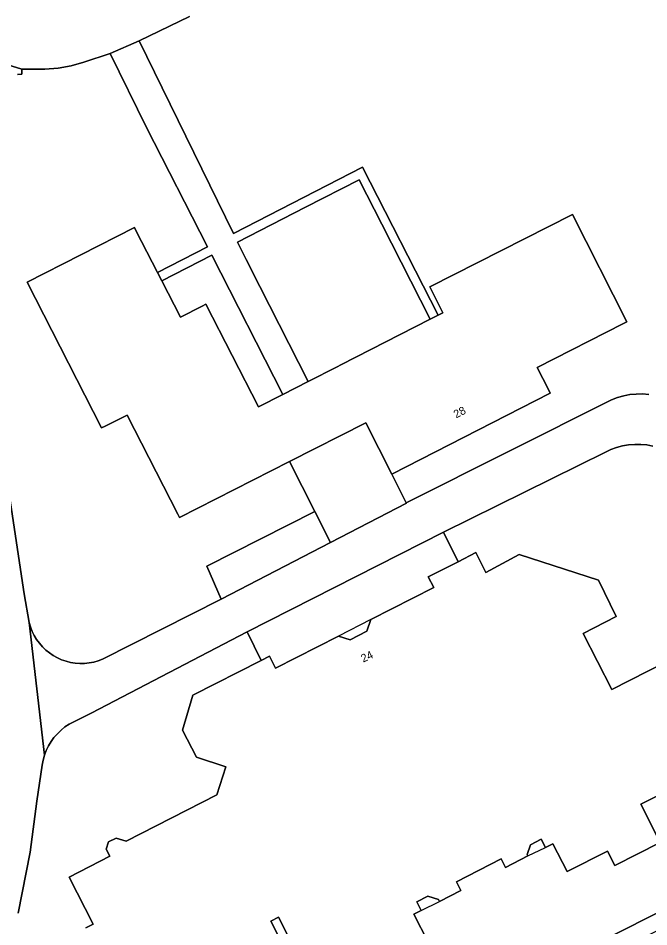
# Model space of a CAD drawing. Extents: x 158132 to 159664, y 385256 to 387218.
# Drawn here: x 158842 to 158920.9, y 386417.6 to 386531.1 of the extents above; entities that cross this region are included whole.
import ezdxf

# ---------------------------------------------------------------- set-up
doc = ezdxf.new("R2010")
doc.units = 0
for name, color, linetype in [('IMGEO_Groenvoorziening', 7, 'Continuous'), ('IMGEO_Pand', 7, 'Continuous'), ('IMGEO_Pand_nummerreeks', 7, 'Continuous'), ('IMGEO_Pand_overbouw', 7, 'Continuous'), ('IMGEO_Parkeervlak_open', 7, 'Continuous'), ('IMGEO_Rijbaan_lokaal_gesloten', 7, 'Continuous'), ('IMGEO_Voetpad_open', 7, 'Continuous')]:
    doc.layers.add(name, color=color, linetype=linetype)

msp = doc.modelspace()

# ---------------------------------------------------------------- linework, layer by layer
at = {"layer": 'IMGEO_Groenvoorziening'}
for points in [[(158863.44, 386531.35), (158857.17, 386528.29), (158860.04, 386522.42), (158868.94, 386504.22), (158885.1, 386512.5), (158894.53, 386494.01), (158895.14, 386494.32), (158893.49, 386497.55), (158911.32, 386506.62), (158918.14, 386493.2), (158917.7, 386492.98), (158906.9, 386487.48), (158908.32, 386484.71), (158908.55, 386484.26), (158888.74, 386474.15), (158890.56, 386470.58), (158916.22, 386483.44), (158916.96, 386483.72), (158917.73, 386483.94), (158918.51, 386484.09), (158919.3, 386484.16), (158920.09, 386484.17), (158920.88, 386484.1)], [(158837.05, 386497.21), (158842.78, 386459.2), (158843.41, 386455.61), (158843.57, 386455.05), (158843.78, 386454.5), (158844.04, 386453.98), (158844.35, 386453.48), (158844.69, 386453.01), (158845.07, 386452.57), (158845.49, 386452.16), (158845.95, 386451.8), (158846.43, 386451.47), (158846.94, 386451.19), (158847.48, 386450.95), (158848.03, 386450.76), (158848.6, 386450.62), (158849.17, 386450.53), (158849.75, 386450.49), (158850.34, 386450.5), (158850.92, 386450.56), (158851.49, 386450.67), (158852.05, 386450.83), (158852.6, 386451.04), (158867.42, 386458.54), (158865.63, 386462.64), (158879.14, 386469.5), (158875.97, 386475.73), (158862.22, 386468.72), (158861.99, 386469.16), (158855.66, 386481.54), (158852.91, 386480.15), (158852.46, 386479.92), (158843.18, 386498.13), (158856.58, 386504.97), (158856.81, 386504.53), (158859.46, 386499.36), (158865.7, 386502.56), (158858.1, 386517.46), (158853.54, 386526.71), (158850.26, 386525.64), (158848.67, 386525.18), (158847.03, 386524.9), (158845.38, 386524.77), (158842.5, 386524.75), (158842.49, 386524.16), (158841.97, 386524.09)], [(158921.39, 386477.65), (158920.64, 386477.8), (158919.87, 386477.87), (158919.11, 386477.87), (158918.34, 386477.81), (158917.59, 386477.68), (158916.85, 386477.48), (158916.13, 386477.22), (158915.44, 386476.89), (158895.22, 386466.88), (158897.04, 386463.21), (158899.25, 386464.34), (158900.51, 386461.85), (158904.68, 386464.1), (158914.6, 386460.89), (158916.79, 386456.36), (158912.66, 386454.25), (158916.25, 386447.23), (158927.52, 386452.98)], [(158850.51, 386417.45), (158851.43, 386417.92), (158848.43, 386423.8), (158853.51, 386426.39), (158853.05, 386427.28), (158853.34, 386428.18), (158854.31, 386428.67), (158855.54, 386428.28), (158866.88, 386434.06), (158868.01, 386437.56), (158864.33, 386438.76), (158862.6, 386442.15), (158863.89, 386446.53), (158872.42, 386450.88), (158870.68, 386454.45), (158851.17, 386444.29), (158848.42, 386442.9), (158847.89, 386442.55), (158847.4, 386442.15), (158846.94, 386441.71), (158846.52, 386441.24), (158846.15, 386440.72), (158845.83, 386440.18), (158845.55, 386439.6), (158845.33, 386439.01), (158845.17, 386438.4), (158845.06, 386437.77), (158844.39, 386433.26), (158843.56, 386426.89), (158842.03, 386419.28)], [(158880.9, 386398.53), (158951.46, 386434.27)], [(158922.46, 386434.21), (158919.88, 386432.89), (158922.3, 386428.13), (158916.62, 386425.23), (158915.7, 386427.04), (158910.65, 386424.47), (158908.88, 386427.95), (158907.94, 386427.47), (158907.4, 386428.52), (158906.08, 386427.84), (158905.67, 386426.6), (158905.75, 386426.44), (158902.96, 386425.01), (158902.42, 386426.07), (158896.82, 386423.21), (158897.38, 386422.12), (158894.69, 386420.76), (158894.59, 386420.98), (158893.27, 386421.41), (158891.88, 386420.7), (158892.43, 386419.61), (158891.51, 386419.14), (158893.3, 386415.64)], [(158876.22, 386415.57), (158874.58, 386418.78), (158873.62, 386418.28), (158876.02, 386413.58)]]:
    msp.add_lwpolyline(points, dxfattribs=at)
for points in [[(158893.56, 386493.52), (158887.51, 386505.4), (158884.68, 386510.95), (158877.94, 386507.5), (158869.46, 386503.16), (158870.54, 386500.96), (158872.24, 386497.62), (158878.3, 386485.74), (158881.91, 386487.58), (158882.36, 386487.8)], [(158860, 386498.31), (158862.32, 386493.78), (158865.06, 386495.16), (158865.51, 386495.39), (158872.07, 386482.56), (158875.11, 386484.11), (158866.24, 386501.51)]]:
    msp.add_lwpolyline(points, close=True, dxfattribs=at)
at = {"layer": 'IMGEO_Pand'}
msp.add_lwpolyline([(158917.7, 386492.98), (158918.14, 386493.2), (158911.32, 386506.62), (158893.49, 386497.55), (158895.14, 386494.32), (158894.53, 386494.01), (158893.56, 386493.52), (158882.36, 386487.8), (158881.91, 386487.58), (158878.3, 386485.74), (158875.11, 386484.11), (158872.07, 386482.56), (158865.51, 386495.39), (158865.06, 386495.16), (158862.32, 386493.78), (158860, 386498.31), (158859.46, 386499.36), (158856.81, 386504.53), (158856.58, 386504.97), (158843.18, 386498.13), (158852.46, 386479.92), (158852.91, 386480.15), (158855.66, 386481.54), (158861.99, 386469.16), (158862.22, 386468.72), (158875.97, 386475.73), (158885.48, 386480.57), (158888.74, 386474.15), (158908.55, 386484.26), (158908.32, 386484.71), (158906.9, 386487.48)], close=True, dxfattribs=at)
for points in [[(158927.52, 386452.98), (158916.25, 386447.23), (158912.66, 386454.25), (158916.79, 386456.36), (158914.6, 386460.89), (158904.68, 386464.1), (158900.51, 386461.85), (158899.25, 386464.34), (158897.04, 386463.21), (158893.3, 386461.3), (158893.99, 386460), (158886.12, 386455.98), (158885.64, 386454.51), (158883.54, 386453.43), (158882.08, 386453.91), (158874.22, 386449.9), (158873.45, 386451.41), (158872.42, 386450.88), (158863.89, 386446.53), (158862.6, 386442.15), (158864.33, 386438.76), (158868.01, 386437.56), (158866.88, 386434.06), (158855.54, 386428.28), (158854.31, 386428.67), (158853.34, 386428.18), (158853.05, 386427.28), (158853.51, 386426.39), (158848.43, 386423.8), (158851.43, 386417.92), (158850.51, 386417.45)], [(158893.3, 386415.64), (158891.51, 386419.14), (158892.43, 386419.61), (158891.88, 386420.7), (158893.27, 386421.41), (158894.59, 386420.98), (158894.69, 386420.76), (158897.38, 386422.12), (158896.82, 386423.21), (158902.42, 386426.07), (158902.96, 386425.01), (158905.75, 386426.44), (158905.67, 386426.6), (158906.08, 386427.84), (158907.4, 386428.52), (158907.94, 386427.47), (158908.88, 386427.95), (158910.65, 386424.47), (158915.7, 386427.04), (158916.62, 386425.23), (158922.3, 386428.13), (158919.88, 386432.89), (158922.46, 386434.21)], [(158876.02, 386413.58), (158873.62, 386418.28), (158874.58, 386418.78), (158876.22, 386415.57)]]:
    msp.add_lwpolyline(points, dxfattribs=at)
at = {"layer": 'IMGEO_Pand_overbouw'}
for points in [[(158882.08, 386453.91), (158883.54, 386453.43), (158885.64, 386454.51), (158886.12, 386455.98)], [(158905.75, 386426.44), (158907.94, 386427.47), (158907.4, 386428.52), (158906.08, 386427.84), (158905.67, 386426.6)], [(158892.43, 386419.61), (158894.69, 386420.76), (158894.59, 386420.98), (158893.27, 386421.41), (158891.88, 386420.7)]]:
    msp.add_lwpolyline(points, close=True, dxfattribs=at)
at = {"layer": 'IMGEO_Parkeervlak_open'}
msp.add_lwpolyline([(158881.1, 386465.62), (158879.14, 386469.5), (158865.63, 386462.64), (158867.42, 386458.54)], close=True, dxfattribs=at)
at = {"layer": 'IMGEO_Rijbaan_lokaal_gesloten'}
for points in [[(158827.06, 386532.48), (158828.44, 386530.95), (158828.49, 386530.9), (158829.34, 386530.16), (158828.99, 386529.6), (158831.15, 386528.26), (158842.5, 386524.75), (158845.38, 386524.77), (158847.03, 386524.9), (158848.67, 386525.18), (158850.26, 386525.64), (158853.54, 386526.71), (158857.17, 386528.29), (158863.44, 386531.35)], [(158841.97, 386524.09), (158842.49, 386524.16), (158842.5, 386524.75), (158831.15, 386528.26)], [(158842.03, 386419.28), (158843.56, 386426.89), (158844.39, 386433.26), (158845.06, 386437.77), (158845.17, 386438.4), (158845.33, 386439.01), (158843.41, 386455.61), (158842.78, 386459.2), (158837.05, 386497.21)], [(158920.88, 386484.1), (158920.09, 386484.17), (158919.3, 386484.16), (158918.51, 386484.09), (158917.73, 386483.94), (158916.96, 386483.72), (158916.22, 386483.44), (158890.56, 386470.58), (158890.6, 386470.51), (158881.1, 386465.62), (158867.42, 386458.54), (158852.6, 386451.04), (158852.05, 386450.83), (158851.49, 386450.67), (158850.92, 386450.56), (158850.34, 386450.5), (158849.75, 386450.49), (158849.17, 386450.53), (158848.6, 386450.62), (158848.03, 386450.76), (158847.48, 386450.95), (158846.94, 386451.19), (158846.43, 386451.47), (158845.95, 386451.8), (158845.49, 386452.16), (158845.07, 386452.57), (158844.69, 386453.01), (158844.35, 386453.48), (158844.04, 386453.98), (158843.78, 386454.5), (158843.57, 386455.05), (158843.41, 386455.61), (158845.33, 386439.01), (158845.55, 386439.6), (158845.83, 386440.18), (158846.15, 386440.72), (158846.52, 386441.24), (158846.94, 386441.71), (158847.4, 386442.15), (158847.89, 386442.55), (158848.42, 386442.9), (158851.17, 386444.29), (158870.68, 386454.45), (158895.22, 386466.88), (158915.44, 386476.89), (158916.13, 386477.22), (158916.85, 386477.48), (158917.59, 386477.68), (158918.34, 386477.81), (158919.11, 386477.87), (158919.87, 386477.87), (158920.64, 386477.8), (158921.39, 386477.65)]]:
    msp.add_lwpolyline(points, dxfattribs=at)
at = {"layer": 'IMGEO_Voetpad_open'}
for points in [[(158894.53, 386494.01), (158885.1, 386512.5), (158868.94, 386504.22), (158860.04, 386522.42), (158857.17, 386528.29), (158853.54, 386526.71), (158858.1, 386517.46), (158865.7, 386502.56), (158859.46, 386499.36), (158860, 386498.31), (158866.24, 386501.51), (158875.11, 386484.11), (158878.3, 386485.74), (158872.24, 386497.62), (158870.54, 386500.96), (158869.46, 386503.16), (158877.94, 386507.5), (158884.68, 386510.95), (158887.51, 386505.4), (158893.56, 386493.52)], [(158888.74, 386474.15), (158885.48, 386480.57), (158875.97, 386475.73), (158879.14, 386469.5), (158881.1, 386465.62), (158890.6, 386470.51), (158890.56, 386470.58)], [(158893.99, 386460), (158893.3, 386461.3), (158897.04, 386463.21), (158895.22, 386466.88), (158870.68, 386454.45), (158872.42, 386450.88), (158873.45, 386451.41), (158874.22, 386449.9), (158882.08, 386453.91), (158883.54, 386453.43), (158885.64, 386454.51), (158886.12, 386455.98)], [(158838.71, 386385.88), (158839.29, 386384.11), (158854.42, 386391.72), (158860.64, 386389.79), (158876.53, 386397.99), (158881.22, 386396.45), (158951.64, 386432.17), (158954.64, 386431.27), (158969.75, 386438.88), (158968.14, 386440.2), (158954.45, 386433.39), (158951.46, 386434.27), (158880.9, 386398.53), (158876.51, 386400.14), (158860.27, 386391.85), (158854.35, 386393.71)]]:
    msp.add_lwpolyline(points, close=True, dxfattribs=at)

# ---------------------------------------------------------------- texts
at = {"layer": 'IMGEO_Pand_nummerreeks'}
for s, rotation, p in [('28', 26.9004, (158896.78, 386481.11)), ('24', 25.3305, (158885.18, 386450.59))]:
    msp.add_text(s, height=1, rotation=rotation, dxfattribs=at).set_placement(p)

doc.saveas('drawing.dxf')
